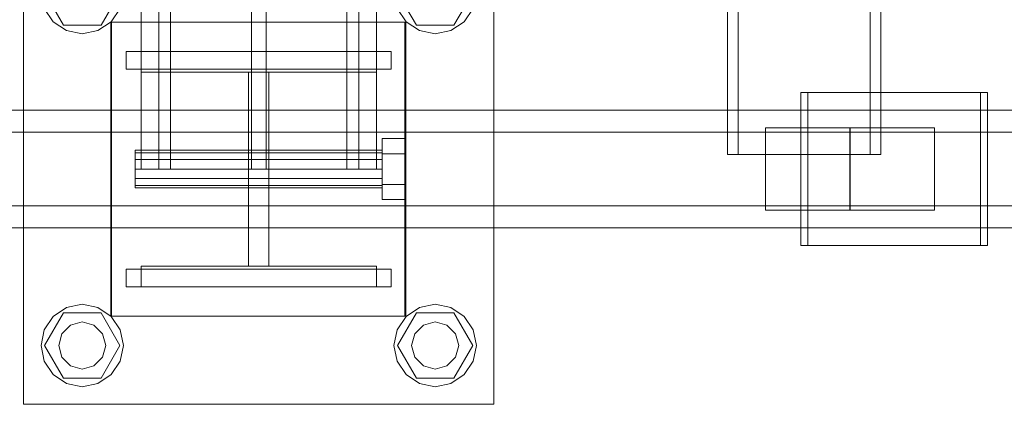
# Model space of a CAD drawing. Header units: millimetres. Extents: x -3490 to 61924, y -72580 to 6847.
# Tile 510 of 656: x 18946 to 19281, y -18510 to -18379. Entities that reach past the tile are written whole.
import ezdxf

# ---------------------------------------------------------------- set-up
doc = ezdxf.new("R2010")
doc.units = ezdxf.units.MM
doc.layers.add('superior_C02', color=7, linetype='Continuous', lineweight=0)

msp = doc.modelspace()

# ---------------------------------------------------------------- linework, layer by layer
at = {"layer": 'superior_C02'}
for p, q in [((18997.51, -17570), (18997.51, -18430)), ((19025.01, -17570), (19025.01, -18430)), ((19030.01, -18430), (19030.01, -17570)), ((19057.51, -18430), (19057.51, -17570)), ((19186.936, -17575), (19186.936, -18425)), ((19190.513, -18425), (19190.513, -17575)), ((19235.427, -18425), (19235.427, -17575)), ((19239.004, -17575), (19239.004, -18425)), ((18947.51, -18510), (18947.51, -18350)), ((19107.51, -18350), (19107.51, -18510)), ((18961.11, -18381.085), (18954.71, -18370)), ((18980.31, -18370), (18973.91, -18381.085)), ((19081.11, -18381.085), (19074.71, -18370)), ((19100.31, -18370), (19093.91, -18381.085)), ((18957.61, -18379.899), (18954.575, -18375.358)), ((18980.444, -18375.358), (18977.409, -18379.899)), ((18987.51, -18430), (18987.51, -18375)), ((18993.51, -18430), (18993.51, -18375)), ((19061.51, -18430), (19061.51, -18375)), ((19067.51, -18430), (19067.51, -18375)), ((19077.61, -18379.899), (19074.575, -18375.358)), ((19100.444, -18375.358), (19097.409, -18379.899)), ((18962.152, -18382.934), (18957.61, -18379.899)), ((18973.91, -18381.085), (18961.11, -18381.085)), ((18977.409, -18379.899), (18972.867, -18382.934)), ((18977.212, -18480), (18977.212, -18380)), ((18977.212, -18380), (19077.212, -18380)), ((18977.51, -18480), (18977.51, -18380)), ((18977.51, -18380), (19077.51, -18380)), ((19077.212, -18380), (19077.212, -18480)), ((19077.51, -18380), (19077.51, -18480)), ((19082.152, -18382.934), (19077.61, -18379.899)), ((19093.91, -18381.085), (19081.11, -18381.085)), ((19097.409, -18379.899), (19092.867, -18382.934)), ((18967.51, -18384), (18962.152, -18382.934)), ((18972.867, -18382.934), (18967.51, -18384)), ((19087.51, -18384), (19082.152, -18382.934)), ((19092.867, -18382.934), (19087.51, -18384)), ((18982.51, -18390), (19072.51, -18390)), ((18982.51, -18396), (18982.51, -18390)), ((18987.51, -18397), (18987.51, -18390)), ((18987.51, -18390), (19067.51, -18390)), ((19067.51, -18390), (19067.51, -18397)), ((19072.51, -18396), (19072.51, -18390)), ((18982.51, -18396), (19072.51, -18396)), ((19067.51, -18397), (18987.51, -18397)), ((19024.01, -18463), (19024.01, -18397)), ((19024.01, -18397), (19031.01, -18397)), ((19031.01, -18397), (19031.01, -18463)), ((19272.888, -18404), (19211.797, -18404)), ((19211.797, -18404), (19211.797, -18456)), ((19214.181, -18404), (19211.797, -18404)), ((19214.181, -18456), (19214.181, -18404)), ((19214.181, -18404), (19275.272, -18404)), ((19272.888, -18456), (19272.888, -18404)), ((19272.888, -18404), (19275.272, -18404)), ((19275.272, -18404), (19275.272, -18456)), ((19339.287, -18410), (18193.828, -18410)), ((18205.75, -18410), (19351.209, -18410)), ((19394.427, -18410), (18248.967, -18410)), ((18263.87, -18410), (19409.329, -18410)), ((19338.593, -18417.5), (18249.764, -18417.5)), ((18263.073, -18417.5), (19351.903, -18417.5)), ((19228.481, -18416), (19199.844, -18416)), ((19199.844, -18416), (19199.844, -18444)), ((19228.62, -18416), (19199.844, -18416)), ((19228.481, -18444), (19228.481, -18416)), ((19228.481, -18416), (19257.256, -18416)), ((19228.62, -18444), (19228.62, -18416)), ((19228.62, -18416), (19257.256, -18416)), ((19257.256, -18416), (19257.256, -18444)), ((19069.51, -18424.8), (19069.51, -18419.6)), ((19077.51, -18419.6), (19069.51, -18419.6)), ((19077.51, -18419.6), (19077.51, -18424.8)), ((18985.51, -18424.457), (18985.51, -18423.6)), ((19069.51, -18423.6), (18985.51, -18423.6)), ((18985.51, -18424.457), (18985.51, -18426.8)), ((18985.51, -18424.457), (19069.51, -18424.457)), ((19069.51, -18423.6), (19069.51, -18424.457)), ((19069.51, -18424.457), (19069.51, -18426.8)), ((19069.51, -18424.8), (19069.51, -18435.2)), ((19069.51, -18424.8), (19077.51, -18424.8)), ((19077.51, -18424.8), (19077.51, -18435.2)), ((18985.51, -18426.8), (18985.51, -18430)), ((18985.51, -18426.8), (19069.51, -18426.8)), ((19069.51, -18426.8), (19069.51, -18430)), ((19186.936, -18425), (19235.427, -18425)), ((19186.936, -18425), (19190.513, -18425)), ((19239.004, -18425), (19190.513, -18425)), ((19239.004, -18425), (19235.427, -18425)), ((18985.51, -18430), (18985.51, -18433.2)), ((18985.51, -18430), (19069.51, -18430)), ((18987.51, -18430), (18993.51, -18430)), ((19057.51, -18430), (18997.51, -18430)), ((19030.01, -18430), (19025.01, -18430)), ((19061.51, -18430), (19067.51, -18430)), ((19069.51, -18430), (19069.51, -18433.2)), ((18985.51, -18433.2), (18985.51, -18435.543)), ((18985.51, -18433.2), (19069.51, -18433.2)), ((19069.51, -18433.2), (19069.51, -18435.543)), ((18985.51, -18435.543), (18985.51, -18436.4)), ((18985.51, -18435.543), (19069.51, -18435.543)), ((18985.51, -18436.4), (19069.51, -18436.4)), ((19069.51, -18435.2), (19069.51, -18440.4)), ((19069.51, -18435.2), (19077.51, -18435.2)), ((19069.51, -18435.543), (19069.51, -18436.4)), ((19077.51, -18435.2), (19077.51, -18440.4)), ((19069.51, -18440.4), (19077.51, -18440.4)), ((18249.764, -18442.5), (19338.593, -18442.5)), ((18263.073, -18442.5), (19351.903, -18442.5)), ((19199.844, -18444), (19228.481, -18444)), ((19199.844, -18444), (19228.62, -18444)), ((19257.256, -18444), (19228.481, -18444)), ((19257.256, -18444), (19228.62, -18444)), ((18193.828, -18450), (19339.287, -18450)), ((18205.75, -18450), (19351.209, -18450)), ((18248.967, -18450), (19394.427, -18450)), ((18263.87, -18450), (19409.329, -18450)), ((19211.797, -18456), (19272.888, -18456)), ((19211.797, -18456), (19214.181, -18456)), ((19275.272, -18456), (19214.181, -18456)), ((19275.272, -18456), (19272.888, -18456)), ((18982.51, -18464), (19072.51, -18464)), ((18982.51, -18470), (18982.51, -18464)), ((18987.51, -18470), (18987.51, -18463)), ((18987.51, -18463), (19067.51, -18463)), ((19031.01, -18463), (19024.01, -18463)), ((19067.51, -18463), (19067.51, -18470)), ((19072.51, -18470), (19072.51, -18464)), ((18982.51, -18470), (19072.51, -18470)), ((19067.51, -18470), (18987.51, -18470)), ((18957.61, -18480.101), (18962.152, -18477.066)), ((18962.152, -18477.066), (18967.51, -18476)), ((18967.51, -18476), (18972.867, -18477.066)), ((18972.867, -18477.066), (18977.409, -18480.101)), ((19077.61, -18480.101), (19082.152, -18477.066)), ((19082.152, -18477.066), (19087.51, -18476)), ((19087.51, -18476), (19092.867, -18477.066)), ((19092.867, -18477.066), (19097.409, -18480.101)), ((18954.575, -18484.642), (18957.61, -18480.101)), ((18954.71, -18490), (18961.11, -18478.915)), ((18961.11, -18478.915), (18973.91, -18478.915)), ((18973.91, -18478.915), (18980.31, -18490)), ((19077.212, -18480), (18977.212, -18480)), ((18977.409, -18480.101), (18980.444, -18484.642)), ((19077.51, -18480), (18977.51, -18480)), ((19074.575, -18484.642), (19077.61, -18480.101)), ((19074.71, -18490), (19081.11, -18478.915)), ((19081.11, -18478.915), (19093.91, -18478.915)), ((19093.91, -18478.915), (19100.31, -18490)), ((19097.409, -18480.101), (19100.444, -18484.642)), ((18953.51, -18490), (18954.575, -18484.642)), ((18960.581, -18486), (18963.51, -18483.072)), ((18963.51, -18483.072), (18967.51, -18482)), ((18967.51, -18482), (18971.51, -18483.072)), ((18971.51, -18483.072), (18974.438, -18486)), ((18980.444, -18484.642), (18981.51, -18490)), ((19073.51, -18490), (19074.575, -18484.642)), ((19080.581, -18486), (19083.51, -18483.072)), ((19083.51, -18483.072), (19087.51, -18482)), ((19087.51, -18482), (19091.51, -18483.072)), ((19091.51, -18483.072), (19094.438, -18486)), ((19100.444, -18484.642), (19101.51, -18490)), ((18959.51, -18490), (18960.581, -18486)), ((18974.438, -18486), (18975.51, -18490)), ((19079.51, -18490), (19080.581, -18486)), ((19094.438, -18486), (19095.51, -18490)), ((18954.575, -18495.358), (18953.51, -18490)), ((18961.11, -18501.085), (18954.71, -18490)), ((18960.581, -18494), (18959.51, -18490)), ((18980.31, -18490), (18973.91, -18501.085)), ((18975.51, -18490), (18974.438, -18494)), ((18981.51, -18490), (18980.444, -18495.358)), ((19074.575, -18495.358), (19073.51, -18490)), ((19081.11, -18501.085), (19074.71, -18490)), ((19080.581, -18494), (19079.51, -18490)), ((19100.31, -18490), (19093.91, -18501.085)), ((19095.51, -18490), (19094.438, -18494)), ((19101.51, -18490), (19100.444, -18495.358)), ((18963.51, -18496.928), (18960.581, -18494)), ((18974.438, -18494), (18971.51, -18496.928)), ((19083.51, -18496.928), (19080.581, -18494)), ((19094.438, -18494), (19091.51, -18496.928)), ((18957.61, -18499.899), (18954.575, -18495.358)), ((18967.51, -18498), (18963.51, -18496.928)), ((18971.51, -18496.928), (18967.51, -18498)), ((18980.444, -18495.358), (18977.409, -18499.899)), ((19077.61, -18499.899), (19074.575, -18495.358)), ((19087.51, -18498), (19083.51, -18496.928)), ((19091.51, -18496.928), (19087.51, -18498)), ((19100.444, -18495.358), (19097.409, -18499.899)), ((18962.152, -18502.934), (18957.61, -18499.899)), ((18973.91, -18501.085), (18961.11, -18501.085)), ((18977.409, -18499.899), (18972.867, -18502.934)), ((19082.152, -18502.934), (19077.61, -18499.899)), ((19093.91, -18501.085), (19081.11, -18501.085)), ((19097.409, -18499.899), (19092.867, -18502.934)), ((18967.51, -18504), (18962.152, -18502.934)), ((18972.867, -18502.934), (18967.51, -18504)), ((19087.51, -18504), (19082.152, -18502.934)), ((19092.867, -18502.934), (19087.51, -18504)), ((19107.51, -18510), (18947.51, -18510))]:
    msp.add_line(p, q, dxfattribs=at)

doc.saveas('drawing.dxf')
